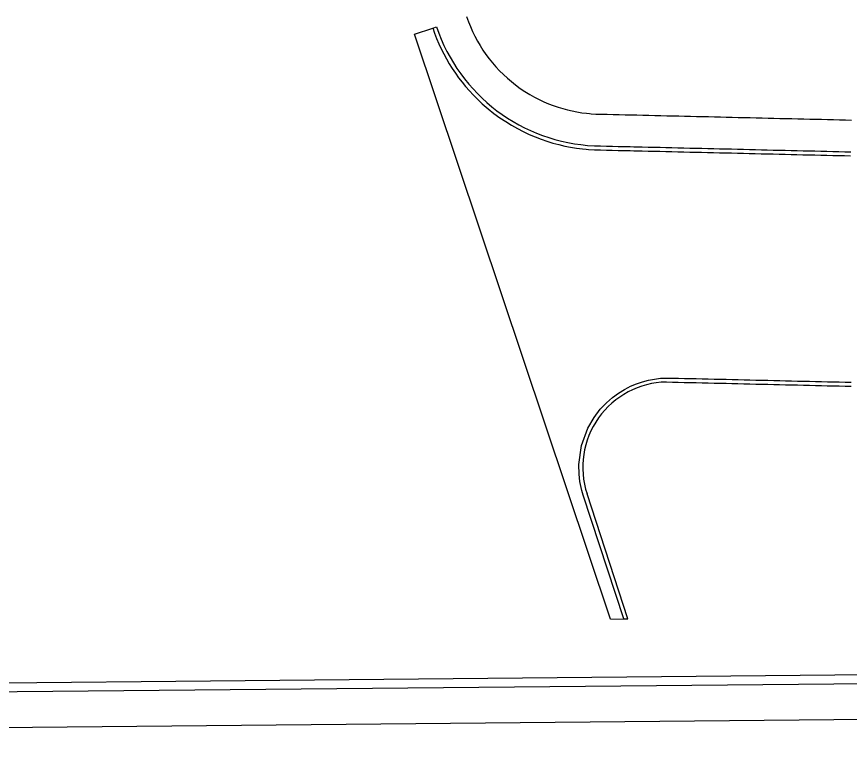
# Model space of a CAD drawing. Extents: x 2145147 to 2158018, y 137519 to 148068.
# Drawn here: x 2147279.2 to 2147419, y 143113.7 to 143238.1 of the extents above; entities that cross this region are included whole.
import ezdxf

# ---------------------------------------------------------------- set-up
doc = ezdxf.new("R2010")
doc.units = 0
doc.layers.add('PR_Phasing_Pavement_1', color=7, linetype='Continuous')
doc.layers.add('PR_Phasing_Pavement_6', color=7, linetype='Continuous')

msp = doc.modelspace()

# ---------------------------------------------------------------- linework, layer by layer
at = {"layer": 'PR_Phasing_Pavement_1'}
msp.add_line((2147349.04, 143236.16), (2147349.67, 143236.37), dxfattribs=at)
for points in [[(2147378.9, 143136.92), (2147346.01, 143235.15), (2147349.04, 143236.16)], [(2147362.96, 143226.6), (2147362.96, 143226.6), (2147363.74, 143226.02), (2147364.53, 143225.49), (2147365.32, 143225.01), (2147366.11, 143224.57), (2147366.9, 143224.16), (2147367.69, 143223.79), (2147368.48, 143223.45), (2147369.27, 143223.14), (2147370.07, 143222.87), (2147370.86, 143222.63), (2147371.66, 143222.41), (2147372.45, 143222.23), (2147373.25, 143222.07), (2147374.05, 143221.94), (2147374.84, 143221.84), (2147375.34, 143221.79), (2147375.35, 143221.79), (2147375.64, 143221.77), (2147376.44, 143221.72), (2147377.32, 143221.7), (2147378.32, 143221.68), (2147379.32, 143221.65), (2147380.32, 143221.63), (2147381.32, 143221.61), (2147382.32, 143221.58), (2147382.95, 143221.57), (2147383.32, 143221.56), (2147384.32, 143221.54), (2147385.32, 143221.51), (2147386.32, 143221.49), (2147387.32, 143221.47), (2147388.32, 143221.44), (2147389.32, 143221.42), (2147390.32, 143221.39), (2147391.32, 143221.37), (2147392.32, 143221.35), (2147393.32, 143221.32), (2147394.32, 143221.3), (2147395.31, 143221.28), (2147396.31, 143221.25), (2147397.31, 143221.23), (2147398.31, 143221.21), (2147399.31, 143221.18), (2147400.31, 143221.16), (2147401.31, 143221.14), (2147402.31, 143221.11), (2147403.31, 143221.09), (2147404.31, 143221.07), (2147405.31, 143221.04), (2147406.31, 143221.02), (2147407.31, 143220.99), (2147408.31, 143220.97), (2147409.31, 143220.95), (2147410.31, 143220.92), (2147411.31, 143220.9), (2147412.31, 143220.88), (2147413.31, 143220.85), (2147414.31, 143220.83), (2147415.31, 143220.81), (2147416.31, 143220.78), (2147417.31, 143220.76), (2147418.31, 143220.74), (2147419.31, 143220.71)], [(2147357.2, 143223.59), (2147357.36, 143223.44), (2147358.34, 143222.6), (2147359.32, 143221.82), (2147360.3, 143221.1), (2147361.29, 143220.44), (2147362.27, 143219.83), (2147363.26, 143219.28), (2147364.25, 143218.77), (2147365.24, 143218.3), (2147366.23, 143217.88), (2147367.22, 143217.5), (2147368.21, 143217.16), (2147369.2, 143216.85), (2147370.2, 143216.59), (2147371.19, 143216.35), (2147372.19, 143216.16), (2147373.19, 143216), (2147374.18, 143215.87), (2147374.8, 143215.81), (2147374.82, 143215.81), (2147375.18, 143215.77), (2147376.18, 143215.71), (2147377.18, 143215.69), (2147378.18, 143215.67), (2147379.18, 143215.65), (2147380.18, 143215.62), (2147381.18, 143215.6), (2147382.18, 143215.58), (2147382.81, 143215.56), (2147383.18, 143215.55), (2147384.18, 143215.53), (2147385.18, 143215.51), (2147386.18, 143215.48), (2147387.18, 143215.46), (2147388.18, 143215.44), (2147389.18, 143215.41), (2147390.17, 143215.39), (2147391.17, 143215.37), (2147392.17, 143215.34), (2147393.17, 143215.32), (2147394.17, 143215.3), (2147395.17, 143215.27), (2147396.17, 143215.25), (2147397.17, 143215.22), (2147398.17, 143215.2), (2147399.17, 143215.18), (2147400.17, 143215.15), (2147401.17, 143215.13), (2147402.17, 143215.11), (2147403.17, 143215.08), (2147404.17, 143215.06), (2147405.17, 143215.04), (2147406.17, 143215.01), (2147407.17, 143214.99), (2147408.17, 143214.96), (2147409.17, 143214.94), (2147410.17, 143214.92), (2147411.17, 143214.89), (2147412.17, 143214.87), (2147413.17, 143214.85), (2147414.17, 143214.82), (2147415.17, 143214.8), (2147416.17, 143214.78), (2147417.17, 143214.75), (2147418.17, 143214.73), (2147419.17, 143214.71)], [(2147376.17, 143216.38), (2147377.19, 143216.36), (2147378.19, 143216.34), (2147379.19, 143216.32), (2147380.19, 143216.29), (2147381.19, 143216.27), (2147382.19, 143216.24), (2147382.82, 143216.23), (2147383.19, 143216.22), (2147384.19, 143216.2), (2147385.19, 143216.17), (2147386.19, 143216.15), (2147387.19, 143216.13), (2147388.19, 143216.1), (2147389.19, 143216.08), (2147390.19, 143216.06), (2147391.19, 143216.03), (2147392.19, 143216.01), (2147393.19, 143215.99), (2147394.19, 143215.96), (2147395.19, 143215.94), (2147396.19, 143215.91), (2147397.19, 143215.89), (2147398.19, 143215.87), (2147399.19, 143215.85), (2147400.19, 143215.82), (2147401.19, 143215.8), (2147402.19, 143215.77), (2147403.19, 143215.75), (2147404.19, 143215.73), (2147405.19, 143215.7), (2147406.19, 143215.68), (2147407.19, 143215.66), (2147408.19, 143215.63), (2147409.19, 143215.61), (2147410.19, 143215.59), (2147411.19, 143215.56), (2147412.19, 143215.54), (2147413.19, 143215.52), (2147414.18, 143215.49), (2147415.18, 143215.47), (2147416.18, 143215.44), (2147417.18, 143215.42), (2147418.18, 143215.4), (2147419.18, 143215.37)], [(2147378.9, 143136.92), (2147381.1, 143136.94), (2147374.3, 143157.74), (2147374.08, 143158.51), (2147373.75, 143160.01), (2147373.61, 143161.23), (2147373.57, 143162.86), (2147374.01, 143166.04), (2147375.08, 143168.97), (2147376.12, 143170.78), (2147377.15, 143172.14), (2147378.18, 143173.23), (2147379.2, 143174.12), (2147380.22, 143174.87), (2147381.23, 143175.49), (2147381.87, 143175.83), (2147382.25, 143176.01), (2147383.26, 143176.43), (2147384.26, 143176.77), (2147385.27, 143177.04), (2147386.27, 143177.23), (2147387.28, 143177.35), (2147388.28, 143177.4), (2147389.28, 143177.39), (2147390.28, 143177.37), (2147391.28, 143177.34), (2147392.28, 143177.32), (2147393.28, 143177.3), (2147394.28, 143177.27), (2147395.28, 143177.25), (2147396.28, 143177.22), (2147397.28, 143177.2), (2147398.28, 143177.18), (2147399.28, 143177.15), (2147400.28, 143177.13), (2147401.28, 143177.11), (2147402.28, 143177.08), (2147403.28, 143177.06), (2147404.28, 143177.04), (2147405.28, 143177.01), (2147406.27, 143176.99), (2147407.27, 143176.97), (2147408.27, 143176.94), (2147409.27, 143176.92), (2147410.27, 143176.89), (2147411.27, 143176.87), (2147412.27, 143176.85), (2147413.27, 143176.82), (2147414.27, 143176.8), (2147415.27, 143176.78), (2147416.27, 143176.75), (2147417.27, 143176.73), (2147418.27, 143176.71), (2147419.27, 143176.68)], [(2147388.25, 143176.73), (2147389.26, 143176.72), (2147390.26, 143176.7), (2147391.26, 143176.67), (2147392.26, 143176.65), (2147393.26, 143176.63), (2147394.26, 143176.6), (2147395.26, 143176.58), (2147396.26, 143176.56), (2147397.26, 143176.53), (2147398.26, 143176.51), (2147399.26, 143176.49), (2147400.26, 143176.46), (2147401.26, 143176.44), (2147402.26, 143176.42), (2147403.26, 143176.39), (2147404.26, 143176.37), (2147405.26, 143176.35), (2147406.26, 143176.32), (2147407.26, 143176.3), (2147408.26, 143176.27), (2147409.26, 143176.25), (2147410.26, 143176.23), (2147411.26, 143176.2), (2147412.26, 143176.18), (2147413.26, 143176.16), (2147414.26, 143176.13), (2147415.26, 143176.11), (2147416.26, 143176.09), (2147417.26, 143176.06), (2147418.26, 143176.04), (2147419.26, 143176.02)], [(2147381.1, 143136.94), (2147381.8, 143136.95), (2147374.94, 143157.95)]]:
    msp.add_lwpolyline(points, dxfattribs=at)
for centre, radius, start, end in [((2147377.49, 143245.69), 23.99, 198.5099, 232.7159), ((2147377.49, 143245.69), 29.33, 198.5099, 267.4274), ((2147377.49, 143245.69), 30, 198.5099, 227.4434), ((2147388.56, 143162.4), 14.33, 91.2578, 198.0905)]:
    msp.add_arc(centre, radius, start, end, dxfattribs=at)
at = {"layer": 'PR_Phasing_Pavement_6'}
msp.add_line((2146746.76, 143113.71), (2147732.05, 143123.05), dxfattribs=at)
for points in [[(2146746.62, 143129.21), (2147125.89, 143132.8), (2147166.18, 143125.18), (2147422.33, 143127.61), (2147722.26, 143136.46), (2147731.93, 143136.55)], [(2146746.63, 143127.71), (2147125.75, 143131.3), (2147166.05, 143123.68), (2147422.36, 143126.11), (2147722.29, 143134.96), (2147731.94, 143135.05)]]:
    msp.add_lwpolyline(points, dxfattribs=at)

doc.saveas('drawing.dxf')
